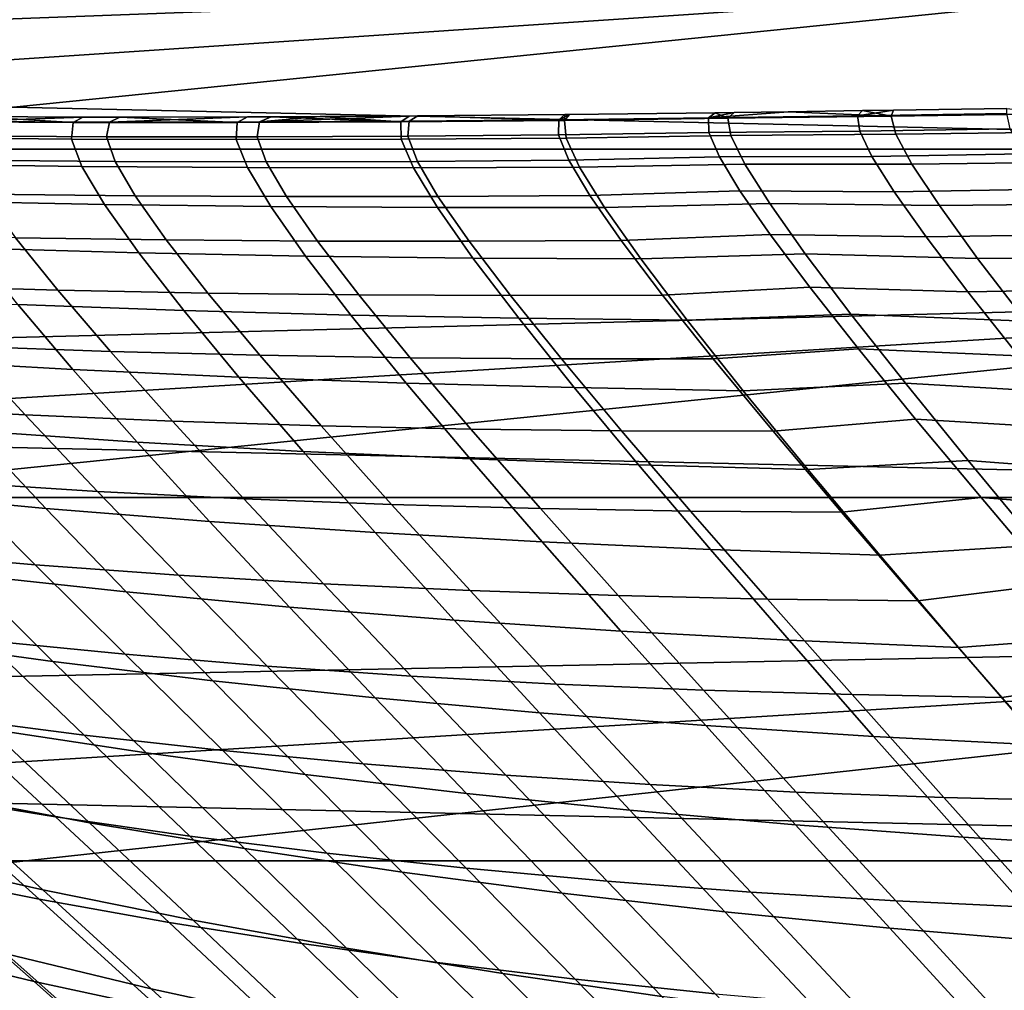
# Model space of a CAD drawing. Header units: metres. Extents: x -28 to 70, y -218 to 28.
# Tile 396 of 463: x 14.32 to 16.79, y 17.77 to 20.2. Entities that reach past the tile are written whole.
import ezdxf

# ---------------------------------------------------------------- set-up
doc = ezdxf.new("R2010")
doc.units = ezdxf.units.M
doc.layers.add('solid_10_261_432_XXX', color=7, linetype='CONTINUOUS')

msp = doc.modelspace()

# ---------------------------------------------------------------- linework, layer by layer
at = {"layer": 'solid_10_261_432_XXX'}
for points in [[(-19.004232, 19.87685, -5), (-18.093325, 20.709457, -5), (19.004232, 19.87685, -5)], [(-18.093325, 20.709457, -5), (18.093325, 20.709457, -5), (19.004232, 19.87685, -5)], [(17.764107, 20.333138), (8.660292, 20.223732), (9.139139, 20.0119)], [(17.764107, 20.333138), (9.139139, 20.0119), (9.612785, 19.788742)], [(17.764107, 20.333138), (9.612785, 19.788742), (10.080972, 19.554386)], [(17.764107, 20.333138), (10.080972, 19.554386), (10.543481, 19.308937), (18.658464, 19.515678)], [(16.248974, 19.9709, 114), (16.049152, 19.955902, 114.754723), (16.423281, 19.960634, 114.755745), (16.435568, 19.973564, 114)], [(16.507225, 19.959436, 113.188835), (16.248974, 19.9709, 114), (16.435568, 19.973564, 114)], [(16.513529, 19.974703, 114), (16.423281, 19.960634, 114.755745), (16.796997, 19.966213, 114.742989), (16.797613, 19.978924, 114)], [(16.435568, 19.973564, 114), (16.423281, 19.960634, 114.755745), (16.513529, 19.974703, 114)], [(16.507225, 19.959436, 113.188835), (16.435568, 19.973564, 114), (16.513529, 19.974703, 114)], [(16.507225, 19.959436, 113.188835), (16.513529, 19.974703, 114), (16.797613, 19.978924, 114), (16.915665, 19.965399, 113.197365)], [(14.045645, 19.946432, 113.120743), (14.080576, 19.959526, 114), (14.204129, 19.958607, 114), (14.456454, 19.943695, 113.133987)], [(14.172001, 19.946665, 114.846619), (14.162697, 19.910261, 115.691582), (14.540002, 19.907936, 115.658058), (14.547702, 19.944986, 114.829865)], [(14.204129, 19.958607, 114), (14.172001, 19.946665, 114.846619), (14.480832, 19.957439, 114)], [(14.480832, 19.957439, 114), (14.172001, 19.946665, 114.846619), (14.547702, 19.944986, 114.829865), (14.57327, 19.957308, 114)], [(14.456454, 19.943695, 113.133987), (14.204129, 19.958607, 114), (14.480832, 19.957439, 114)], [(14.456454, 19.943695, 113.133987), (14.480832, 19.957439, 114), (14.57327, 19.957308, 114), (14.867247, 19.943504, 113.1465)], [(14.893398, 19.957756, 114), (14.547702, 19.944986, 114.829865), (14.923362, 19.94536, 114.813728), (14.952913, 19.957981, 114)], [(14.57327, 19.957308, 114), (14.547702, 19.944986, 114.829865), (14.893398, 19.957756, 114)], [(14.867247, 19.943504, 113.1465), (14.57327, 19.957308, 114), (14.893398, 19.957756, 114)], [(14.867247, 19.943504, 113.1465), (14.893398, 19.957756, 114), (14.952913, 19.957981, 114), (15.277871, 19.945421, 113.158272)], [(14.923362, 19.94536, 114.813728), (14.91763, 19.907797, 115.625771), (15.295439, 19.90951, 115.594757), (15.298865, 19.947449, 114.798233)], [(15.29841, 19.960073, 114), (14.923362, 19.94536, 114.813728), (15.298865, 19.947449, 114.798233), (15.32077, 19.960251, 114)], [(15.075441, 19.958576, 114), (14.923362, 19.94536, 114.813728), (15.29841, 19.960073, 114)], [(15.075441, 19.958576, 114), (14.952913, 19.957981, 114), (14.923362, 19.94536, 114.813728)], [(15.277871, 19.945421, 113.158272), (14.952913, 19.957981, 114), (15.075441, 19.958576, 114)], [(15.277871, 19.945421, 113.158272), (15.075441, 19.958576, 114), (15.29841, 19.960073, 114)], [(15.277871, 19.945421, 113.158272), (15.29841, 19.960073, 114), (15.32077, 19.960251, 114), (15.688176, 19.949009, 113.169266)], [(15.278758, 19.902094, 112.317986), (15.277871, 19.945421, 113.158272), (15.688176, 19.949009, 113.169266), (15.692395, 19.904888, 112.339836)], [(15.298865, 19.947449, 114.798233), (15.295439, 19.90951, 115.594757), (15.673282, 19.912743, 115.565048), (15.674097, 19.950914, 114.783394)], [(15.32077, 19.960251, 114), (15.298865, 19.947449, 114.798233), (15.674097, 19.950914, 114.783394), (15.688774, 19.963789, 114)], [(15.688176, 19.949009, 113.169266), (15.32077, 19.960251, 114), (15.688774, 19.963789, 114)], [(15.673282, 19.912743, 115.565048), (16.050461, 19.919062, 115.507767), (16.049152, 19.955902, 114.754723), (15.674097, 19.950914, 114.783394)], [(15.700473, 19.963919, 114), (15.674097, 19.950914, 114.783394), (16.049152, 19.955902, 114.754723), (16.066399, 19.968409, 114)], [(15.688774, 19.963789, 114), (15.674097, 19.950914, 114.783394), (15.700473, 19.963919, 114)], [(15.688176, 19.949009, 113.169266), (15.700473, 19.963919, 114), (16.066399, 19.968409, 114), (16.098135, 19.954359, 113.194115)], [(15.688176, 19.949009, 113.169266), (15.688774, 19.963789, 114), (15.700473, 19.963919, 114)], [(15.692395, 19.904888, 112.339836), (15.688176, 19.949009, 113.169266), (16.098135, 19.954359, 113.194115), (16.105112, 19.911186, 112.389305)], [(16.11405, 19.969046, 114), (16.049152, 19.955902, 114.754723), (16.248974, 19.9709, 114)], [(16.11405, 19.969046, 114), (16.066399, 19.968409, 114), (16.049152, 19.955902, 114.754723)], [(16.049152, 19.955902, 114.754723), (16.050461, 19.919062, 115.507767), (16.42849, 19.922424, 115.509705), (16.423281, 19.960634, 114.755745)], [(16.098135, 19.954359, 113.194115), (16.066399, 19.968409, 114), (16.11405, 19.969046, 114)], [(16.098135, 19.954359, 113.194115), (16.11405, 19.969046, 114), (16.248974, 19.9709, 114), (16.507225, 19.959436, 113.188835)], [(16.098135, 19.954359, 113.194115), (16.507225, 19.959436, 113.188835), (16.519064, 19.914238, 112.378716), (16.105112, 19.911186, 112.389305)], [(16.423281, 19.960634, 114.755745), (16.42849, 19.922424, 115.509705), (16.805567, 19.928186, 115.484146), (16.796997, 19.966213, 114.742989)], [(16.519064, 19.914238, 112.378716), (16.507225, 19.959436, 113.188835), (16.915665, 19.965399, 113.197365), (16.931721, 19.919903, 112.395638)], [(14.038891, 19.90645, 112.243355), (14.045645, 19.946432, 113.120743), (14.456454, 19.943695, 113.133987), (14.451818, 19.902441, 112.269691)], [(14.451818, 19.902441, 112.269691), (14.456454, 19.943695, 113.133987), (14.867247, 19.943504, 113.1465), (14.86517, 19.901133, 112.294586)], [(14.547702, 19.944986, 114.829865), (14.540002, 19.907936, 115.658058), (14.91763, 19.907797, 115.625771), (14.923362, 19.94536, 114.813728)], [(14.86517, 19.901133, 112.294586), (14.867247, 19.943504, 113.1465), (15.277871, 19.945421, 113.158272), (15.278758, 19.902094, 112.317986)], [(16.050461, 19.919062, 115.507767), (16.076878, 19.857935, 116.257996), (16.459057, 19.858984, 116.260834), (16.42849, 19.922424, 115.509705)], [(16.42849, 19.922424, 115.509705), (16.459057, 19.858984, 116.260834), (16.838783, 19.864994, 116.222633), (16.805567, 19.928186, 115.484146)], [(14.063456, 19.839817, 111.371216), (14.038891, 19.90645, 112.243355), (14.451818, 19.902441, 112.269691), (14.478005, 19.83392, 111.410484)], [(14.162697, 19.910261, 115.691582), (14.18322, 19.849382, 116.532845), (14.561363, 19.846169, 116.482697), (14.540002, 19.907936, 115.658058)], [(14.478005, 19.83392, 111.410484), (14.451818, 19.902441, 112.269691), (14.86517, 19.901133, 112.294586), (14.893431, 19.830921, 111.447586)], [(14.540002, 19.907936, 115.658058), (14.561363, 19.846169, 116.482697), (14.940203, 19.845316, 116.434395), (14.91763, 19.907797, 115.625771)], [(14.893431, 19.830921, 111.447586), (14.86517, 19.901133, 112.294586), (15.278758, 19.902094, 112.317986), (15.309506, 19.830402, 111.482452)], [(14.91763, 19.907797, 115.625771), (14.940203, 19.845316, 116.434395), (15.319565, 19.8465, 116.388008), (15.295439, 19.90951, 115.594757)], [(15.309506, 19.830402, 111.482452), (15.278758, 19.902094, 112.317986), (15.692395, 19.904888, 112.339836), (15.726011, 19.831938, 111.514999)], [(15.295439, 19.90951, 115.594757), (15.319565, 19.8465, 116.388008), (15.699277, 19.849392, 116.343575), (15.673282, 19.912743, 115.565048)], [(15.699277, 19.849392, 116.343575), (16.076878, 19.857935, 116.257996), (16.050461, 19.919062, 115.507767), (15.673282, 19.912743, 115.565048)], [(15.726011, 19.831938, 111.514999), (15.692395, 19.904888, 112.339836), (16.105112, 19.911186, 112.389305), (16.140015, 19.839806, 111.588638)], [(16.105112, 19.911186, 112.389305), (16.519064, 19.914238, 112.378716), (16.55941, 19.839466, 111.57283), (16.140015, 19.839806, 111.588638)], [(16.55941, 19.839466, 111.57283), (16.519064, 19.914238, 112.378716), (16.931721, 19.919903, 112.395638), (16.975864, 19.844568, 111.597977)], [(-19.876873, 19.004206, -5), (-19.004232, 19.87685, -5), (19.876873, 19.004206, -5)], [(-19.004232, 19.87685, -5), (19.004232, 19.87685, -5), (19.876873, 19.004206, -5)], [(14.18322, 19.849382, 116.532845), (14.233333, 19.764124, 117.36824), (14.611562, 19.759764, 117.301781), (14.561363, 19.846169, 116.482697)], [(15.319565, 19.8465, 116.388008), (15.371047, 19.758467, 117.176323), (15.751901, 19.760897, 117.117493), (15.699277, 19.849392, 116.343575)], [(15.751901, 19.760897, 117.117493), (16.128254, 19.77252, 117.004181), (16.076878, 19.857935, 116.257996), (15.699277, 19.849392, 116.343575)], [(16.076878, 19.857935, 116.257996), (16.128254, 19.77252, 117.004181), (16.514826, 19.770309, 117.008011), (16.459057, 19.858984, 116.260834)], [(16.459057, 19.858984, 116.260834), (16.514826, 19.770309, 117.008011), (16.896503, 19.776608, 116.95752), (16.838783, 19.864994, 116.222633)], [(14.11908, 19.746849, 110.507751), (14.063456, 19.839817, 111.371216), (14.478005, 19.83392, 111.410484), (14.534774, 19.738443, 110.559769)], [(14.534774, 19.738443, 110.559769), (14.478005, 19.83392, 111.410484), (14.893431, 19.830921, 111.447586), (14.951803, 19.733179, 110.608902)], [(14.561363, 19.846169, 116.482697), (14.611562, 19.759764, 117.301781), (14.990868, 19.757984, 117.237778), (14.940203, 19.845316, 116.434395)], [(14.951803, 19.733179, 110.608902), (14.893431, 19.830921, 111.447586), (15.309506, 19.830402, 111.482452), (15.369907, 19.73065, 110.655029)], [(14.940203, 19.845316, 116.434395), (14.990868, 19.757984, 117.237778), (15.371047, 19.758467, 117.176323), (15.319565, 19.8465, 116.388008)], [(15.369907, 19.73065, 110.655029), (15.309506, 19.830402, 111.482452), (15.726011, 19.831938, 111.514999), (15.78883, 19.73045, 110.698067)], [(15.78883, 19.73045, 110.698067), (15.726011, 19.831938, 111.514999), (16.140015, 19.839806, 111.588638), (16.20269, 19.740465, 110.795227)], [(16.140015, 19.839806, 111.588638), (16.55941, 19.839466, 111.57283), (16.628099, 19.735388, 110.774437), (16.20269, 19.740465, 110.795227)], [(16.628099, 19.735388, 110.774437), (16.55941, 19.839466, 111.57283), (16.975864, 19.844568, 111.597977), (17.047941, 19.739645, 110.807564)], [(16.514826, 19.770309, 117.008011), (16.595196, 19.656891, 117.749336), (16.978195, 19.663471, 117.687103), (16.896503, 19.776608, 116.95752)], [(14.233333, 19.764124, 117.36824), (14.312045, 19.655136, 118.194664), (14.689674, 19.649366, 118.112381), (14.611562, 19.759764, 117.301781)], [(14.611562, 19.759764, 117.301781), (14.689674, 19.649366, 118.112381), (15.068766, 19.646427, 118.033188), (14.990868, 19.757984, 117.237778)], [(14.990868, 19.757984, 117.237778), (15.068766, 19.646427, 118.033188), (15.44909, 19.646015, 117.957191), (15.371047, 19.758467, 117.176323)], [(15.371047, 19.758467, 117.176323), (15.44909, 19.646015, 117.957191), (15.830421, 19.647827, 117.884483), (15.751901, 19.760897, 117.117493)], [(15.830421, 19.647827, 117.884483), (16.203997, 19.66329, 117.744392), (16.128254, 19.77252, 117.004181), (15.751901, 19.760897, 117.117493)], [(16.128254, 19.77252, 117.004181), (16.203997, 19.66329, 117.744392), (16.595196, 19.656891, 117.749336), (16.514826, 19.770309, 117.008011)], [(14.204453, 19.628735, 109.657265), (14.11908, 19.746849, 110.507751), (14.534774, 19.738443, 110.559769), (14.620832, 19.617245, 109.721802)], [(14.620832, 19.617245, 109.721802), (14.534774, 19.738443, 110.559769), (14.951803, 19.733179, 110.608902), (15.039011, 19.609173, 109.782722)], [(15.039011, 19.609173, 109.782722), (14.951803, 19.733179, 110.608902), (15.369907, 19.73065, 110.655029), (15.458698, 19.604134, 109.839897)], [(15.458698, 19.604134, 109.839897), (15.369907, 19.73065, 110.655029), (15.78883, 19.73045, 110.698067), (15.879604, 19.601744, 109.893181)], [(15.879604, 19.601744, 109.893181), (15.78883, 19.73045, 110.698067), (16.20269, 19.740465, 110.795227), (16.292059, 19.61434, 110.012863)], [(16.20269, 19.740465, 110.795227), (16.628099, 19.735388, 110.774437), (16.723913, 19.60334, 109.987556), (16.292059, 19.61434, 110.012863)], [(16.723913, 19.60334, 109.987556), (16.628099, 19.735388, 110.774437), (17.047941, 19.739645, 110.807564), (17.146749, 19.60647, 110.028397)], [(13.936103, 19.664038, 118.279922), (14.043651, 19.534197, 119.109451), (14.417982, 19.523354, 119.008484), (14.312045, 19.655136, 118.194664)], [(14.312045, 19.655136, 118.194664), (14.417982, 19.523354, 119.008484), (14.794417, 19.515902, 118.91111), (14.689674, 19.649366, 118.112381)], [(15.933829, 19.511032, 118.641785), (16.303236, 19.531002, 118.476234), (16.203997, 19.66329, 117.744392), (15.830421, 19.647827, 117.884483)], [(16.203997, 19.66329, 117.744392), (16.303236, 19.531002, 118.476234), (16.699337, 19.519484, 118.482491), (16.595196, 19.656891, 117.749336)], [(16.595196, 19.656891, 117.749336), (16.699337, 19.519484, 118.482491), (17.083115, 19.526276, 118.409294), (16.978195, 19.663471, 117.687103)], [(14.31737, 19.487404, 108.824745), (14.204453, 19.628735, 109.657265), (14.620832, 19.617245, 109.721802), (14.733994, 19.472336, 108.901535)], [(14.689674, 19.649366, 118.112381), (14.794417, 19.515902, 118.91111), (15.172706, 19.511553, 118.817451), (15.068766, 19.646427, 118.033188)], [(15.068766, 19.646427, 118.033188), (15.172706, 19.511553, 118.817451), (15.552593, 19.510025, 118.727631), (15.44909, 19.646015, 117.957191)], [(15.44909, 19.646015, 117.957191), (15.552593, 19.510025, 118.727631), (15.933829, 19.511032, 118.641785), (15.830421, 19.647827, 117.884483)], [(14.733994, 19.472336, 108.901535), (14.620832, 19.617245, 109.721802), (15.039011, 19.609173, 109.782722), (15.152885, 19.460985, 108.973976)], [(15.152885, 19.460985, 108.973976), (15.039011, 19.609173, 109.782722), (15.458698, 19.604134, 109.839897), (15.573728, 19.452995, 109.041901)], [(15.573728, 19.452995, 109.041901), (15.458698, 19.604134, 109.839897), (15.879604, 19.601744, 109.893181), (15.996197, 19.448008, 109.105133)], [(15.996197, 19.448008, 109.105133), (15.879604, 19.601744, 109.893181), (16.292059, 19.61434, 110.012863), (16.406124, 19.463524, 109.24604)], [(16.292059, 19.61434, 110.012863), (16.723913, 19.60334, 109.987556), (16.844742, 19.445578, 109.216896), (16.406124, 19.463524, 109.24604)], [(16.844742, 19.445578, 109.216896), (16.723913, 19.60334, 109.987556), (17.146749, 19.60647, 110.028397), (17.270191, 19.447309, 109.265106)], [(14.043651, 19.534197, 119.109451), (14.177546, 19.382801, 119.921883), (14.549759, 19.369719, 119.806145), (14.417982, 19.523354, 119.008484)], [(16.061104, 19.351364, 119.386665), (16.425102, 19.376417, 119.197311), (16.303236, 19.531002, 118.476234), (15.933829, 19.511032, 118.641785)], [(16.303236, 19.531002, 118.476234), (16.425102, 19.376417, 119.197311), (16.826412, 19.358841, 119.205162), (16.699337, 19.519484, 118.482491)], [(18.658464, 19.515678), (10.543481, 19.308937), (11.00001, 19.052553)], [(18.658464, 19.515678), (11.00001, 19.052553), (11.450283, 18.785393)], [(18.658464, 19.515678), (11.450283, 18.785393), (11.894093, 18.507582), (19.515234, 18.658928)], [(14.04225, 19.348238, 107.921631), (13.903337, 19.506546, 108.743774), (14.31737, 19.487404, 108.824745), (14.455599, 19.324814, 108.015236)], [(14.417982, 19.523354, 119.008484), (14.549759, 19.369719, 119.806145), (14.924499, 19.360298, 119.694595), (14.794417, 19.515902, 118.91111)], [(14.794417, 19.515902, 118.91111), (14.924499, 19.360298, 119.694595), (15.301486, 19.354275, 119.587402), (15.172706, 19.511553, 118.817451)], [(15.172706, 19.511553, 118.817451), (15.301486, 19.354275, 119.587402), (15.680447, 19.351385, 119.484703), (15.552593, 19.510025, 118.727631)], [(15.552593, 19.510025, 118.727631), (15.680447, 19.351385, 119.484703), (16.061104, 19.351364, 119.386665), (15.933829, 19.511032, 118.641785)], [(16.699337, 19.519484, 118.482491), (16.826412, 19.358841, 119.205162), (17.21052, 19.365715, 119.121986), (17.083115, 19.526276, 118.409294)], [(14.455599, 19.324814, 108.015236), (14.31737, 19.487404, 108.824745), (14.733994, 19.472336, 108.901535), (14.872042, 19.30575, 108.103958)], [(14.872042, 19.30575, 108.103958), (14.733994, 19.472336, 108.901535), (15.152885, 19.460985, 108.973976), (15.29123, 19.29072, 108.187584)], [(15.29123, 19.29072, 108.187584), (15.152885, 19.460985, 108.973976), (15.573728, 19.452995, 109.041901), (15.712813, 19.279402, 108.265923)], [(15.712813, 19.279402, 108.265923), (15.573728, 19.452995, 109.041901), (15.996197, 19.448008, 109.105133), (16.136442, 19.271465, 108.338768)], [(16.136442, 19.271465, 108.338768), (15.996197, 19.448008, 109.105133), (16.406124, 19.463524, 109.24604), (16.542847, 19.290157, 108.499283)], [(16.406124, 19.463524, 109.24604), (16.844742, 19.445578, 109.216896), (16.988449, 19.264385, 108.467171), (16.542847, 19.290157, 108.499283)], [(13.808131, 19.399809, 120.041664), (13.969728, 19.230612, 120.848618), (14.336168, 19.210821, 120.714516), (14.177546, 19.382801, 119.921883)], [(14.177546, 19.382801, 119.921883), (14.336168, 19.210821, 120.714516), (14.705854, 19.195208, 120.585037), (14.549759, 19.369719, 119.806145)], [(14.549759, 19.369719, 119.806145), (14.705854, 19.195208, 120.585037), (15.078487, 19.183535, 120.460358), (14.924499, 19.360298, 119.694595)], [(14.924499, 19.360298, 119.694595), (15.078487, 19.183535, 120.460358), (15.45377, 19.17556, 120.340675), (15.301486, 19.354275, 119.587402)], [(15.301486, 19.354275, 119.587402), (15.45377, 19.17556, 120.340675), (15.831405, 19.171045, 120.226158), (15.680447, 19.351385, 119.484703)], [(16.211094, 19.169746, 120.116989), (16.568613, 19.200359, 119.905617), (16.425102, 19.376417, 119.197311), (16.061104, 19.351364, 119.386665)], [(16.425102, 19.376417, 119.197311), (16.568613, 19.200359, 119.905617), (16.975449, 19.175806, 119.915443), (16.826412, 19.358841, 119.205162)], [(14.204576, 19.170973, 107.127037), (14.04225, 19.348238, 107.921631), (14.455599, 19.324814, 108.015236), (14.616838, 19.142929, 107.232918)], [(15.680447, 19.351385, 119.484703), (15.831405, 19.171045, 120.226158), (16.211094, 19.169746, 120.116989), (16.061104, 19.351364, 119.386665)], [(14.616838, 19.142929, 107.232918), (14.455599, 19.324814, 108.015236), (14.872042, 19.30575, 108.103958), (15.0327, 19.119539, 107.333199)], [(15.0327, 19.119539, 107.333199), (14.872042, 19.30575, 108.103958), (15.29123, 19.29072, 108.187584), (15.451783, 19.10051, 107.42765)], [(15.451783, 19.10051, 107.42765), (15.29123, 19.29072, 108.187584), (15.712813, 19.279402, 108.265923), (15.873713, 19.085546, 107.516029)], [(16.298115, 19.074358, 107.598091), (16.136442, 19.271465, 108.338768), (16.542847, 19.290157, 108.499283), (16.70015, 19.096399, 107.776596)], [(16.542847, 19.290157, 108.499283), (16.988449, 19.264385, 108.467171), (17.152836, 19.06208, 107.742348), (16.70015, 19.096399, 107.776596)], [(15.873713, 19.085546, 107.516029), (15.712813, 19.279402, 108.265923), (16.136442, 19.271465, 108.338768), (16.298115, 19.074358, 107.598091)], [(13.969728, 19.230612, 120.848618), (14.154611, 19.042114, 121.633064), (14.517763, 19.019264, 121.485703), (14.336168, 19.210821, 120.714516)], [(14.336168, 19.210821, 120.714516), (14.517763, 19.019264, 121.485703), (14.884605, 19.000845, 121.343544), (14.705854, 19.195208, 120.585037)], [(13.981509, 19.014746, 106.238045), (13.796286, 19.203959, 107.015816), (14.204576, 19.170973, 107.127037), (14.38781, 18.976654, 106.361832)], [(14.705854, 19.195208, 120.585037), (14.884605, 19.000845, 121.343544), (15.254819, 18.986639, 121.206802), (15.078487, 19.183535, 120.460358)], [(15.078487, 19.183535, 120.460358), (15.254819, 18.986639, 121.206802), (15.628086, 18.976435, 121.075691), (15.45377, 19.17556, 120.340675)], [(16.382513, 18.967173, 120.831207), (16.732645, 19.003736, 120.599693), (16.568613, 19.200359, 119.905617), (16.211094, 19.169746, 120.116989)], [(16.568613, 19.200359, 119.905617), (16.732645, 19.003736, 120.599693), (17.145344, 18.971306, 120.611794), (16.975449, 19.175806, 119.915443)], [(14.38781, 18.976654, 106.361832), (14.204576, 19.170973, 107.127037), (14.616838, 19.142929, 107.232918), (14.798609, 18.94376, 106.479599)], [(15.45377, 19.17556, 120.340675), (15.628086, 18.976435, 121.075691), (16.004089, 18.970016, 120.950424), (15.831405, 19.171045, 120.226158)], [(15.831405, 19.171045, 120.226158), (16.004089, 18.970016, 120.950424), (16.382513, 18.967173, 120.831207), (16.211094, 19.169746, 120.116989)], [(14.798609, 18.94376, 106.479599), (14.616838, 19.142929, 107.232918), (15.0327, 19.119539, 107.333199), (15.213509, 18.915804, 106.591072)], [(15.213509, 18.915804, 106.591072), (15.0327, 19.119539, 107.333199), (15.451783, 19.10051, 107.42765), (15.63211, 18.892532, 106.695969)], [(15.63211, 18.892532, 106.695969), (15.451783, 19.10051, 107.42765), (15.873713, 19.085546, 107.516029), (16.05401, 18.87369, 106.794014)], [(16.05401, 18.87369, 106.794014), (15.873713, 19.085546, 107.516029), (16.298115, 19.074358, 107.598091), (16.478815, 18.859018, 106.884918)], [(16.478815, 18.859018, 106.884918), (16.298115, 19.074358, 107.598091), (16.70015, 19.096399, 107.776596), (16.875792, 18.884504, 107.079857)], [(16.70015, 19.096399, 107.776596), (17.152836, 19.06208, 107.742348), (17.335539, 18.841099, 107.044228), (16.875792, 18.884504, 107.079857)], [(13.795466, 19.069605, 121.785423), (14.005738, 18.866314, 122.558479), (14.360919, 18.8353, 122.393402), (14.154611, 19.042114, 121.633064)], [(14.154611, 19.042114, 121.633064), (14.360919, 18.8353, 122.393402), (14.720567, 18.809139, 122.233856), (14.517763, 19.019264, 121.485703)], [(14.185445, 18.810513, 105.491478), (13.981509, 19.014746, 106.238045), (14.38781, 18.976654, 106.361832), (14.589411, 18.767195, 105.627426)], [(14.517763, 19.019264, 121.485703), (14.720567, 18.809139, 122.233856), (15.084347, 18.787645, 122.080101), (14.884605, 19.000845, 121.343544)], [(-20.709469, 18.093311, -5), (-19.876873, 19.004206, -5), (20.709469, 18.093311, -5)], [(-19.876873, 19.004206, -5), (19.876873, 19.004206, -5), (20.709469, 18.093311, -5)], [(14.884605, 19.000845, 121.343544), (15.084347, 18.787645, 122.080101), (15.451923, 18.770634, 121.932365), (15.254819, 18.986639, 121.206802)], [(15.254819, 18.986639, 121.206802), (15.451923, 18.770634, 121.932365), (15.822959, 18.757917, 121.790909), (15.628086, 18.976435, 121.075691)], [(16.574068, 18.744635, 121.527794), (16.916065, 18.787464, 121.278084), (16.732645, 19.003736, 120.599693), (16.382513, 18.967173, 120.831207)], [(16.732645, 19.003736, 120.599693), (16.916065, 18.787464, 121.278084), (17.334988, 18.746269, 121.292702), (17.145344, 18.971306, 120.611794)], [(14.589411, 18.767195, 105.627426), (14.38781, 18.976654, 106.361832), (14.798609, 18.94376, 106.479599), (14.998397, 18.729313, 105.756706)], [(15.628086, 18.976435, 121.075691), (15.822959, 18.757917, 121.790909), (16.197119, 18.749313, 121.655968), (16.004089, 18.970016, 120.950424)], [(16.004089, 18.970016, 120.950424), (16.197119, 18.749313, 121.655968), (16.574068, 18.744635, 121.527794), (16.382513, 18.967173, 120.831207)], [(14.998397, 18.729313, 105.756706), (14.798609, 18.94376, 106.479599), (15.213509, 18.915804, 106.591072), (15.411982, 18.69665, 105.87899)], [(15.411982, 18.69665, 105.87899), (15.213509, 18.915804, 106.591072), (15.63211, 18.892532, 106.695969), (15.829743, 18.668985, 105.993958)], [(15.829743, 18.668985, 105.993958), (15.63211, 18.892532, 106.695969), (16.05401, 18.87369, 106.794014), (16.251263, 18.646103, 106.101288)], [(14.005738, 18.866314, 122.558479), (14.235827, 18.645765, 123.30529), (14.586937, 18.611002, 123.128593), (14.360919, 18.8353, 122.393402)], [(16.251263, 18.646103, 106.101288), (16.05401, 18.87369, 106.794014), (16.478815, 18.859018, 106.884918), (16.676119, 18.627785, 106.200661)], [(16.676119, 18.627785, 106.200661), (16.478815, 18.859018, 106.884918), (16.875792, 18.884504, 107.079857), (17.067492, 18.656744, 106.410423)], [(14.010206, 18.64744, 104.622742), (13.786918, 18.859488, 105.349182), (14.185445, 18.810513, 105.491478), (14.405554, 18.593033, 104.777405)], [(14.360919, 18.8353, 122.393402), (14.586937, 18.611002, 123.128593), (14.942968, 18.581284, 122.957977), (14.720567, 18.809139, 122.233856)], [(14.405554, 18.593033, 104.777405), (14.185445, 18.810513, 105.491478), (14.589411, 18.767195, 105.627426), (14.806872, 18.544468, 104.925117)], [(14.720567, 18.809139, 122.233856), (14.942968, 18.581284, 122.957977), (15.30357, 18.556456, 122.793716), (15.084347, 18.787645, 122.080101)], [(15.084347, 18.787645, 122.080101), (15.30357, 18.556456, 122.793716), (15.668389, 18.53636, 122.636086), (15.451923, 18.770634, 121.932365)], [(16.784637, 18.502922, 122.205811), (17.117844, 18.552328, 121.939713), (16.916065, 18.787464, 121.278084), (16.574068, 18.744635, 121.527794)], [(14.806872, 18.544468, 104.925117), (14.589411, 18.767195, 105.627426), (14.998397, 18.729313, 105.756706), (15.213722, 18.501564, 105.065506)], [(15.451923, 18.770634, 121.932365), (15.668389, 18.53636, 122.636086), (16.037075, 18.520842, 122.485374), (15.822959, 18.757917, 121.790909)], [(15.822959, 18.757917, 121.790909), (16.037075, 18.520842, 122.485374), (16.409275, 18.509748, 122.341858), (16.197119, 18.749313, 121.655968)], [(16.197119, 18.749313, 121.655968), (16.409275, 18.509748, 122.341858), (16.784637, 18.502922, 122.205811), (16.574068, 18.744635, 121.527794)], [(15.213722, 18.501564, 105.065506), (14.998397, 18.729313, 105.756706), (15.411982, 18.69665, 105.87899), (15.625663, 18.464142, 105.198219)], [(15.625663, 18.464142, 105.198219), (15.411982, 18.69665, 105.87899), (15.829743, 18.668985, 105.993958), (16.042255, 18.432018, 105.322876)], [(13.889991, 18.685724, 123.48777), (14.142869, 18.452566, 124.219414), (14.484185, 18.408489, 124.025948), (14.235827, 18.645765, 123.30529)], [(16.042255, 18.432018, 105.322876), (15.829743, 18.668985, 105.993958), (16.251263, 18.646103, 106.101288), (16.463062, 18.405016, 105.439117)], [(19.515234, 18.658928), (11.894093, 18.507582), (12.331179, 18.219276)], [(19.515234, 18.658928), (12.331179, 18.219276), (12.761247, 17.920673)], [(19.515234, 18.658928), (12.761247, 17.920673), (13.184099, 17.611914), (20.332685, 17.764624)], [(14.24769, 18.423492, 103.9291), (14.010206, 18.64744, 104.622742), (14.405554, 18.593033, 104.777405), (14.639607, 18.363729, 104.095665)], [(14.235827, 18.645765, 123.30529), (14.484185, 18.408489, 124.025948), (14.831233, 18.369749, 123.838768), (14.586937, 18.611002, 123.128593)], [(16.463062, 18.405016, 105.439117), (16.251263, 18.646103, 106.101288), (16.676119, 18.627785, 106.200661), (16.887642, 18.382954, 105.546577)], [(16.887642, 18.382954, 105.546577), (16.676119, 18.627785, 106.200661), (17.067492, 18.656744, 106.410423), (17.272982, 18.41538, 105.769592)], [(14.639607, 18.363729, 104.095665), (14.405554, 18.593033, 104.777405), (14.806872, 18.544468, 104.925117), (15.038013, 18.309975, 104.254692)], [(14.586937, 18.611002, 123.128593), (14.831233, 18.369749, 123.838768), (15.183647, 18.33622, 123.658195), (14.942968, 18.581284, 122.957977)], [(14.942968, 18.581284, 122.957977), (15.183647, 18.33622, 123.658195), (15.541062, 18.307779, 123.48455), (15.30357, 18.556456, 122.793716)], [(15.038013, 18.309975, 104.254692), (14.806872, 18.544468, 104.925117), (15.213722, 18.501564, 105.065506), (15.44245, 18.262083, 104.405754)], [(15.30357, 18.556456, 122.793716), (15.541062, 18.307779, 123.48455), (15.903114, 18.284302, 123.318138), (15.668389, 18.53636, 122.636086)], [(17.01343, 18.242414, 122.865463), (17.337286, 18.298683, 122.584648), (17.117844, 18.552328, 121.939713), (16.784637, 18.502922, 122.205811)], [(15.668389, 18.53636, 122.636086), (15.903114, 18.284302, 123.318138), (16.269436, 18.265665, 123.159271), (16.037075, 18.520842, 122.485374)], [(16.037075, 18.520842, 122.485374), (16.269436, 18.265665, 123.159271), (16.639664, 18.251743, 123.008278), (16.409275, 18.509748, 122.341858)], [(13.8076, 18.501993, 124.418793), (14.081919, 18.257217, 125.133606), (14.412358, 18.203392, 124.923965), (14.142869, 18.452566, 124.219414)], [(15.44245, 18.262083, 104.405754), (15.213722, 18.501564, 105.065506), (15.625663, 18.464142, 105.198219), (15.852464, 18.219913, 104.548454)], [(16.409275, 18.509748, 122.341858), (16.639664, 18.251743, 123.008278), (17.01343, 18.242414, 122.865463), (16.784637, 18.502922, 122.205811)], [(14.116401, 18.259974, 103.081726), (13.862689, 18.489344, 103.75544), (14.24769, 18.423492, 103.9291), (14.497267, 18.188803, 103.267288)], [(14.142869, 18.452566, 124.219414), (14.412358, 18.203392, 124.923965), (14.749295, 18.154991, 124.72068), (14.484185, 18.408489, 124.025948)], [(15.852464, 18.219913, 104.548454), (15.625663, 18.464142, 105.198219), (16.042255, 18.432018, 105.322876), (16.267599, 18.183323, 104.682388)], [(14.497267, 18.188803, 103.267288), (14.24769, 18.423492, 103.9291), (14.639607, 18.363729, 104.095665), (14.885564, 18.123821, 103.445221)], [(16.267599, 18.183323, 104.682388), (16.042255, 18.432018, 105.322876), (16.463062, 18.405016, 105.439117), (16.687401, 18.152172, 104.807129)], [(14.484185, 18.408489, 124.025948), (14.749295, 18.154991, 124.72068), (15.092407, 18.112032, 124.524178), (14.831233, 18.369749, 123.838768)], [(16.687401, 18.152172, 104.807129), (16.463062, 18.405016, 105.439117), (16.887642, 18.382954, 105.546577), (17.111412, 18.126314, 104.922272)], [(14.831233, 18.369749, 123.838768), (15.092407, 18.112032, 124.524178), (15.441319, 18.074427, 124.334793), (15.183647, 18.33622, 123.658195)], [(14.885564, 18.123821, 103.445221), (14.639607, 18.363729, 104.095665), (15.038013, 18.309975, 104.254692), (15.28085, 18.064985, 103.615028)], [(14.011843, 18.103086, 102.235168), (13.743287, 18.337135, 102.889153), (14.116401, 18.259974, 103.081726), (14.380217, 18.020796, 102.439476)], [(15.183647, 18.33622, 123.658195), (15.441319, 18.074427, 124.334793), (15.795653, 18.04208, 124.152893), (15.541062, 18.307779, 123.48455)], [(13.758226, 18.316301, 125.349098), (14.052236, 18.060827, 126.045296), (14.370929, 17.997171, 125.820328), (14.081919, 18.257217, 125.133606)], [(15.28085, 18.064985, 103.615028), (15.038013, 18.309975, 104.254692), (15.44245, 18.262083, 104.405754), (15.682658, 18.012192, 103.776253)], [(15.541062, 18.307779, 123.48455), (15.795653, 18.04208, 124.152893), (16.155033, 18.014904, 123.978821), (15.903114, 18.284302, 123.318138)], [(15.903114, 18.284302, 123.318138), (16.155033, 18.014904, 123.978821), (16.519083, 17.9928, 123.812927), (16.269436, 18.265665, 123.159271)], [(14.081919, 18.257217, 125.133606), (14.370929, 17.997171, 125.820328), (14.696799, 17.938774, 125.601608), (14.412358, 18.203392, 124.923965)], [(14.380217, 18.020796, 102.439476), (14.116401, 18.259974, 103.081726), (14.497267, 18.188803, 103.267288), (14.75684, 17.944523, 102.636314)], [(15.682658, 18.012192, 103.776253), (15.44245, 18.262083, 104.405754), (15.852464, 18.219913, 104.548454), (16.090517, 17.965336, 103.928452)], [(16.269436, 18.265665, 123.159271), (16.519083, 17.9928, 123.812927), (16.887426, 17.975679, 123.655556), (16.639664, 18.251743, 123.008278)], [(16.639664, 18.251743, 123.008278), (16.887426, 17.975679, 123.655556), (17.259686, 17.963449, 123.507072), (17.01343, 18.242414, 122.865463)], [(16.090517, 17.965336, 103.928452), (15.852464, 18.219913, 104.548454), (16.267599, 18.183323, 104.682388), (16.50396, 17.924313, 104.071167)], [(14.412358, 18.203392, 124.923965), (14.696799, 17.938774, 125.601608), (15.029597, 17.885847, 125.389679), (14.749295, 18.154991, 124.72068)], [(14.75684, 17.944523, 102.636314), (14.497267, 18.188803, 103.267288), (14.885564, 18.123821, 103.445221), (15.141388, 17.874516, 102.824997)], [(16.50396, 17.924313, 104.071167), (16.267599, 18.183323, 104.682388), (16.687401, 18.152172, 104.807129), (16.922516, 17.889019, 104.203934)], [(14.749295, 18.154991, 124.72068), (15.029597, 17.885847, 125.389679), (15.368997, 17.83844, 125.184998), (15.092407, 18.112032, 124.524178)], [(16.922516, 17.889019, 104.203934), (16.687401, 18.152172, 104.807129), (17.111412, 18.126314, 104.922272), (17.345718, 17.859348, 104.326317)], [(13.740962, 18.129522, 126.275948), (14.052689, 17.864233, 126.951942), (14.358859, 17.790943, 126.71257), (14.052236, 18.060827, 126.045296)], [(15.141388, 17.874516, 102.824997), (14.885564, 18.123821, 103.445221), (15.28085, 18.064985, 103.615028), (15.533411, 17.810766, 103.00499)], [(14.288735, 17.859795, 101.612221), (14.011843, 18.103086, 102.235168), (14.380217, 18.020796, 102.439476), (14.65234, 17.772661, 101.827583)], [(15.092407, 18.112032, 124.524178), (15.368997, 17.83844, 125.184998), (15.714612, 17.796495, 124.987953), (15.441319, 18.074427, 124.334793)], [(-20.709469, 18.093311, -5), (21.500359, 17.145975, -5), (22.247959, 16.164106, -5), (-21.500359, 17.145975, -5)], [(-20.709469, 18.093311, -5), (20.709469, 18.093311, -5), (21.500359, 17.145975, -5)], [(15.441319, 18.074427, 124.334793), (15.714612, 17.796495, 124.987953), (16.066061, 17.759951, 124.798927), (15.795653, 18.04208, 124.152893)], [(14.052236, 18.060827, 126.045296), (14.358859, 17.790943, 126.71257), (14.672854, 17.722631, 126.479225), (14.370929, 17.997171, 125.820328)], [(15.533411, 17.810766, 103.00499), (15.28085, 18.064985, 103.615028), (15.682658, 18.012192, 103.776253), (15.932428, 17.753208, 103.175804)], [(15.795653, 18.04208, 124.152893), (16.066061, 17.759951, 124.798927), (16.422955, 17.728748, 124.618309), (16.155033, 18.014904, 123.978821)], [(14.370929, 17.997171, 125.820328), (14.672854, 17.722631, 126.479225), (14.994433, 17.659555, 126.252502), (14.696799, 17.938774, 125.601608)], [(14.65234, 17.772661, 101.827583), (14.380217, 18.020796, 102.439476), (14.75684, 17.944523, 102.636314), (15.024666, 17.691549, 102.035019)], [(15.932428, 17.753208, 103.175804), (15.682658, 18.012192, 103.776253), (16.090517, 17.965336, 103.928452), (16.337961, 17.701773, 103.336937)], [(16.155033, 18.014904, 123.978821), (16.422955, 17.728748, 124.618309), (16.784912, 17.702822, 124.446487), (16.519083, 17.9928, 123.812927)], [(16.519083, 17.9928, 123.812927), (16.784912, 17.702822, 124.446487), (17.151545, 17.682116, 124.283844), (16.887426, 17.975679, 123.655556)], [(14.223463, 17.704916, 100.785522), (13.934143, 17.952593, 101.389679), (14.288735, 17.859795, 101.612221), (14.572841, 17.60763, 101.018837)], [(16.337961, 17.701773, 103.336937), (16.090517, 17.965336, 103.928452), (16.50396, 17.924313, 104.071167), (16.749531, 17.656393, 103.487885)], [(13.754582, 17.942244, 127.196739), (14.08199, 17.667776, 127.851257), (14.374937, 17.585293, 127.598427), (14.052689, 17.864233, 126.951942)], [(14.696799, 17.938774, 125.601608), (14.994433, 17.659555, 126.252502), (15.323349, 17.601963, 126.032997), (15.029597, 17.885847, 125.389679)], [(15.024666, 17.691549, 102.035019), (14.75684, 17.944523, 102.636314), (15.141388, 17.874516, 102.824997), (15.405389, 17.616753, 102.233803)], [(16.749531, 17.656393, 103.487885), (16.50396, 17.924313, 104.071167), (16.922516, 17.889019, 104.203934), (17.166653, 17.617001, 103.628159)], [(15.029597, 17.885847, 125.389679), (15.323349, 17.601963, 126.032997), (15.659273, 17.549938, 125.82119), (15.368997, 17.83844, 125.184998)], [(15.405389, 17.616753, 102.233803), (15.141388, 17.874516, 102.824997), (15.533411, 17.810766, 103.00499), (15.794054, 17.548296, 102.423355)], [(14.052689, 17.864233, 126.951942), (14.374937, 17.585293, 127.598427), (14.676325, 17.507414, 127.351318), (14.358859, 17.790943, 126.71257)], [(14.572841, 17.60763, 101.018837), (14.288735, 17.859795, 101.612221), (14.65234, 17.772661, 101.827583), (14.931677, 17.515953, 101.244591)], [(15.368997, 17.83844, 125.184998), (15.659273, 17.549938, 125.82119), (16.001816, 17.503456, 125.617516), (15.714612, 17.796495, 124.987953)], [(14.184845, 17.554913, 99.959534), (13.883832, 17.807413, 100.545448), (14.223463, 17.704916, 100.785522), (14.518898, 17.448359, 100.210068)], [(15.794054, 17.548296, 102.423355), (15.533411, 17.810766, 103.00499), (15.932428, 17.753208, 103.175804), (16.190172, 17.486151, 102.603127)], [(14.358859, 17.790943, 126.71257), (14.676325, 17.507414, 127.351318), (14.985918, 17.434433, 127.110558), (14.672854, 17.722631, 126.479225)], [(15.714612, 17.796495, 124.987953), (16.001816, 17.503456, 125.617516), (16.350584, 17.462482, 125.422386), (16.066061, 17.759951, 124.798927)], [(14.931677, 17.515953, 101.244591), (14.65234, 17.772661, 101.827583), (15.024666, 17.691549, 102.035019), (15.299685, 17.430281, 101.461975)]]:
    msp.add_3dface(points, dxfattribs=at)

doc.saveas('drawing.dxf')
